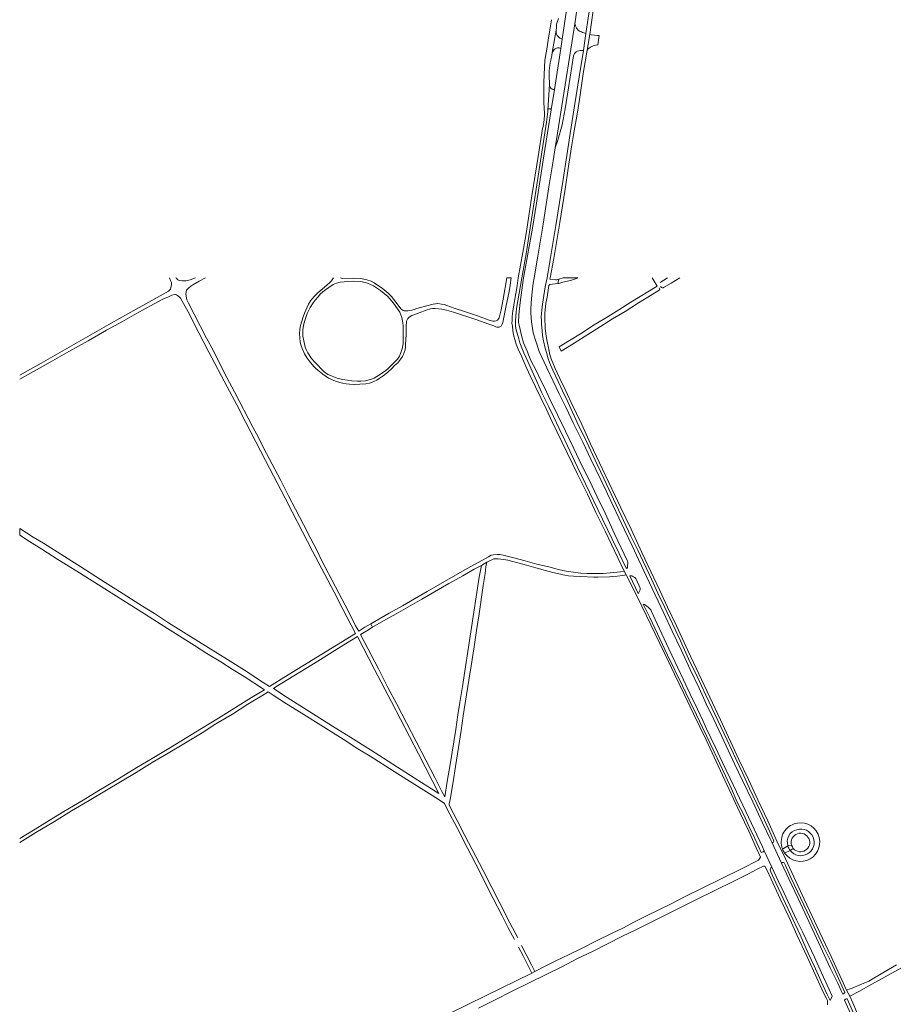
# Model space of a CAD drawing. Extents: x 145000 to 155000, y 457500 to 470000.
# Tile 383 of 548: x 148000 to 148506, y 467580 to 468149. Entities that reach past the tile are written whole.
import ezdxf

# ---------------------------------------------------------------- set-up
doc = ezdxf.new("R2010")
doc.units = 0
doc.header["$LTSCALE"] = 0.2
doc.header["$MEASUREMENT"] = 0
doc.layers.add('kant verharding', color=252, linetype='Continuous', lineweight=0)

msp = doc.modelspace()

# ---------------------------------------------------------------- linework, layer by layer
at = {"layer": 'kant verharding', "linetype": 'Continuous', "lineweight": 0}
for p, q in [((148309.93, 468075.2), (148321.45, 468148.12)), ((148308.27, 468130.33), (148310.49, 468143.23)), ((148310.54, 468143.55), (148310.49, 468143.23)), ((148326.27, 468131.45), (148327.64, 468141.37)), ((148327.64, 468141.37), (148326.48, 468141.69)), ((148328.48, 468131.77), (148329.96, 468140.76)), ((148334.64, 468134.87), (148335.45, 468140.26)), ((148326.27, 468131.45), (148325.26, 468131.45)), ((148333.29, 468134.66), (148332.67, 468134.49)), ((148334.64, 468134.87), (148333.29, 468134.66)), ((148303.45, 468107.68), (148303.47, 468103.15)), ((148305.77, 468096.96), (148306.6, 468111.95)), ((148307.61, 468097.21), (148309.5, 468108.99))]:
    msp.add_line(p, q, dxfattribs=at)
at = {"layer": 'kant verharding', "lineweight": 0}
for p, q in [((148284.48, 468000), (148281.98, 468000)), ((148311.51, 467996.71), (148312.12, 467999.21)), ((148312.12, 467999.21), (148314.58, 468000)), ((148312.12, 467999.21), (148314.58, 468000)), ((148314.58, 468000), (148323.01, 468000)), ((148370.67, 467997.27), (148375, 468000)), ((148000, 467854.9), (148000, 467851.04)), ((148267.24, 467833.49), (148270.34, 467835.34)), ((148349.95, 467830.18), (148351.12, 467828.05)), ((148203.24, 467799.65), (148204.18, 467797.72)), ((148430.97, 467668.36), (148435.41, 467658.94)), ((148435.35, 467673.26), (148441.05, 467661.25)), ((148444.69, 467671.26), (148441.45, 467669.39)), ((148442.78, 467667.07), (148445.98, 467668.59)), ((148444.69, 467671.26), (148446.84, 467671.67)), ((148447.8, 467669.7), (148445.98, 467668.59)), ((148298.2, 467598.59), (148296.38, 467597.61)), ((148478.66, 467587.64), (148480.79, 467588.45)), ((148480.79, 467588.45), (148481.79, 467588.78)), ((148478.66, 467587.64), (148480.44, 467584.14))]:
    msp.add_line(p, q, dxfattribs=at)
at = {"layer": 'kant verharding', "linetype": 'Continuous', "lineweight": 0, "flags": 128}
for points in [[(148330.41, 468245.65), (148329.39, 468238.65), (148327.05, 468222.68), (148325.13, 468209.24), (148322.22, 468191.13), (148319.68, 468174.2), (148318.11, 468164.41), (148316.54, 468154.81), (148314.01, 468138.17)], [(148327.64, 468141.37), (148331.77, 468168.19), (148335.32, 468190.17), (148340.57, 468224.19), (148342.92, 468240.83)], [(148329.96, 468140.76), (148331.74, 468153.4), (148332.73, 468161.56), (148335.21, 468175.13), (148337.74, 468192.41), (148340.72, 468212.8), (148344.72, 468238.59)], [(148321.45, 468148.12), (148324.86, 468172), (148330.3, 468206.2), (148334.97, 468237.4)], [(148307.9, 468149.37), (148306.88, 468143.55), (148305.84, 468137.53), (148304.89, 468131.2), (148304.25, 468127.07)], [(148310.68, 468145.56), (148310.64, 468144.55), (148310.54, 468143.55)], [(148309.5, 468108.99), (148313.26, 468132.76), (148314.01, 468138.17)], [(148314.01, 468138.17), (148313.31, 468138.41), (148312.65, 468138.75)], [(148329.96, 468140.76), (148330.86, 468140.57), (148332.73, 468140.36), (148334.45, 468140.26)], [(148334.45, 468140.26), (148334.6, 468140.25), (148335.45, 468140.26)], [(148307.36, 468125.92), (148307.96, 468128.67), (148308.27, 468130.33)], [(148311.34, 468132.99), (148311.76, 468133.01), (148312.17, 468132.99), (148312.68, 468132.91), (148313.26, 468132.74)], [(148328.48, 468131.77), (148329.11, 468132.41), (148329.79, 468132.99)], [(148309.93, 468075.2), (148311.58, 468079.68), (148313.96, 468088.44), (148315.8, 468097.85), (148317.58, 468109.92), (148320.62, 468128.41), (148320.94, 468129.47)], [(148303.69, 468121.95), (148303.42, 468113.05), (148303.45, 468107.68)], [(148306.6, 468111.95), (148306.62, 468112.35), (148306.43, 468116.41), (148306.41, 468118.05), (148306.49, 468119.68)], [(148309.5, 468108.99), (148309.08, 468108.98), (148308.67, 468109.05), (148308.3, 468109.18), (148307.95, 468109.37), (148307.62, 468109.6), (148307.31, 468109.85)], [(148303.47, 468103.15), (148303.48, 468101.53), (148303.72, 468095.16)], [(148305.77, 468096.96), (148305.84, 468097.33), (148305.96, 468097.69)]]:
    msp.add_lwpolyline(points, dxfattribs=at)
at = {"layer": 'kant verharding', "lineweight": 0, "flags": 128}
for points in [[(148305.27, 468000), (148307.1, 468010.65), (148310.24, 468030.17), (148314.52, 468056.96), (148316.73, 468070.81), (148318.72, 468083.48), (148321.05, 468099.61), (148323.77, 468116.25), (148326.27, 468131.45)], [(148307.09, 468000), (148309.23, 468011.16), (148312.67, 468032.03), (148315.8, 468051.32), (148317.5, 468063.23), (148319.48, 468075.84), (148320.96, 468085.08), (148322.41, 468093.6), (148323.96, 468103.13), (148326.41, 468119.48), (148328.48, 468131.77)], [(148290.6, 468000), (148293.21, 468013.88), (148295.85, 468031.45), (148299.32, 468053.85), (148301.85, 468070.17), (148305, 468090.01), (148305.76, 468096.32), (148305.75, 468096.64), (148305.77, 468096.96)], [(148291.67, 468000), (148296.91, 468028.67), (148299.12, 468043.13), (148304.04, 468074.17), (148307.61, 468097.21)], [(148288.59, 468000), (148291.21, 468014.65), (148293.37, 468026.72), (148296.36, 468047.48), (148300.11, 468070.17), (148302.62, 468086.36)], [(148297.8, 468000), (148299.98, 468012.48), (148302.92, 468031.04), (148306.28, 468052.73), (148308.78, 468067.61), (148309.93, 468075.2)], [(148000, 467943.67), (148012.41, 467950.51), (148023.29, 467956.66), (148052.92, 467973.69), (148067.44, 467981.76), (148074.78, 467985.9), (148086.13, 467992.2), (148087.22, 467993.43), (148087.74, 467995.06), (148087.96, 467996.14), (148087.83, 467997.31), (148087.37, 467998.51), (148086.73, 468000)], [(148090.41, 468000), (148090.67, 467999.68), (148091.3, 467999.03), (148091.57, 467998.81), (148092.4, 467998.46), (148094.23, 467998.17), (148096.18, 467998.26), (148098.61, 467998.82), (148101.73, 468000)], [(148090.41, 468000), (148090.67, 467999.68), (148091.3, 467999.03), (148091.57, 467998.81), (148092.4, 467998.46), (148094.23, 467998.17), (148096.18, 467998.26), (148098.61, 467998.82), (148101.73, 468000)], [(148203.24, 467799.65), (148199.87, 467797.7), (148196.21, 467795.38), (148194.43, 467798.65), (148190.31, 467806.76), (148182.79, 467821.12), (148174.54, 467837), (148172.34, 467841.57), (148168.06, 467849.61), (148164.22, 467857.28), (148159.58, 467866.04), (148155.61, 467873.86), (148151.08, 467882.62), (148144.35, 467895.36), (148141.31, 467901.27), (148138.15, 467907.59), (148134.99, 467913.51), (148124.43, 467934.03), (148119.95, 467942.35), (148115.88, 467950.16), (148112.18, 467957.66), (148108.14, 467965), (148100.95, 467978.9), (148097.76, 467985.37), (148096.75, 467987.15), (148096.31, 467989.42), (148096.25, 467990.62), (148096.64, 467992.85), (148096.76, 467993.03), (148097.68, 467993.98), (148099.1, 467995.17), (148100.3, 467996), (148103.87, 467998.05), (148107.52, 468000)], [(148181.64, 468000), (148180.43, 467998.14), (148179.51, 467997.25), (148177.69, 467995.74), (148172.58, 467991.26), (148170.64, 467989.4), (148169.3, 467987.89), (148168.41, 467986.6), (148167.24, 467984.74), (148164.77, 467979.5), (148164.1, 467977.44), (148162.58, 467972.4), (148162.24, 467970.2), (148161.93, 467967.57), (148162.31, 467962.89), (148162.67, 467961.11), (148163.43, 467959.04), (148164.85, 467955.94), (148166.31, 467953.54), (148167.47, 467951.97), (148170.22, 467948.63), (148171.53, 467947.31), (148175.53, 467944.13), (148178.79, 467941.97), (148181, 467940.85), (148183.11, 467939.99), (148186.79, 467939.05), (148189.05, 467938.64), (148190.92, 467938.45), (148193.7, 467938.31), (148196.93, 467938.36), (148200.41, 467938.58), (148202.46, 467938.96), (148205.06, 467939.93), (148206.75, 467940.76), (148208.17, 467941.65), (148210.47, 467943.31), (148212.81, 467945.23), (148215.35, 467947.52), (148216.99, 467949.21), (148218.84, 467950.82), (148220.55, 467953.05), (148221.49, 467954.46), (148221.96, 467955.27), (148222.58, 467956.8), (148223.05, 467958.25), (148223.32, 467959.96), (148223.41, 467960.98), (148223.65, 467967.32), (148223.75, 467971.65)], [(148185.63, 468000), (148186.25, 467999.69), (148187.08, 467999.5), (148193.21, 467999.76), (148197.19, 467999.55), (148200.1, 467999.07), (148201.02, 467998.8), (148203.38, 467997.98), (148205.24, 467997.09), (148207.75, 467995.35), (148209.89, 467994.01), (148213.28, 467991.07), (148215.17, 467989.08), (148216.48, 467987.41), (148219.58, 467983.32), (148220.59, 467982.12), (148221.17, 467981.63), (148221.97, 467981.13), (148222.62, 467980.96), (148224.7, 467980.89), (148226.9, 467981.26), (148228.35, 467981.69)], [(148228.35, 467981.69), (148229.92, 467982.17), (148234.82, 467983.48), (148239.37, 467984.78), (148240.62, 467984.96), (148242.05, 467985.04), (148244.17, 467984.73), (148245.7, 467984.44), (148247.21, 467983.87), (148251.52, 467982.46), (148257.96, 467980.2), (148265.09, 467977.9), (148271.83, 467975.41), (148273.86, 467974.87), (148274.84, 467974.83), (148275.86, 467975.01), (148276.64, 467975.49), (148277.28, 467976.42), (148277.97, 467978.3), (148278.66, 467981.41), (148279.85, 467987.7), (148281.98, 468000)], [(148229.67, 467979.14), (148231.32, 467979.8), (148235.19, 467981.25), (148237.81, 467982.09), (148239.03, 467982.25), (148240.49, 467982.28), (148244.44, 467981.82), (148247.05, 467981.34), (148251.06, 467980.13), (148264.7, 467975.65), (148271.62, 467973.16), (148274.53, 467972.27), (148275.61, 467971.67), (148276.24, 467971.4), (148276.74, 467971.35), (148277.52, 467971.46), (148277.91, 467971.61), (148278.41, 467971.89), (148278.96, 467972.54), (148279.65, 467973.92), (148279.85, 467975.08), (148281.4, 467983.05), (148283.3, 467992), (148283.81, 467995.66), (148284.48, 468000)], [(148349.95, 467830.18), (148338.81, 467853.4), (148333.52, 467864.22), (148328.6, 467874.78), (148322.9, 467886.4), (148308.29, 467916.59), (148304.72, 467924.16), (148295.45, 467943.19), (148292.66, 467949.56), (148290.58, 467954.18), (148288.5, 467958.65), (148287.43, 467961.67), (148286.54, 467964.35), (148285.88, 467967), (148285.38, 467969.55), (148285.2, 467972.03), (148284.96, 467973.7), (148285.05, 467975.35), (148284.99, 467977.36), (148285.18, 467979.29), (148285.42, 467980.87), (148287.89, 467995.3), (148288.59, 468000)], [(148291.67, 468000), (148289.62, 467985.65), (148289.37, 467982.31), (148288.94, 467978.53), (148288.81, 467974.05), (148289.02, 467972.6), (148290.64, 467965.79), (148291.63, 467962.32), (148293.84, 467957.12), (148294.48, 467955.38), (148296.15, 467951.83), (148298.7, 467946.68), (148301.62, 467940.54), (148303.74, 467936.42), (148307.11, 467929.33), (148315.95, 467911.2), (148320.69, 467901.18), (148325.45, 467891.42), (148329.78, 467882.73), (148334.17, 467873.28), (148338.8, 467863.69), (148344.32, 467851.88), (148351.9, 467835.9), (148351.98, 467835.6), (148351.85, 467832.29), (148351.47, 467831.81), (148351.07, 467831.86), (148346.97, 467840.35), (148343.02, 467848.74), (148334.68, 467865.98), (148329.89, 467875.99), (148322.86, 467890.43), (148315.48, 467906.03), (148312.19, 467912.68), (148308.92, 467919.65), (148306.19, 467925.29), (148302.13, 467933.81), (148299.3, 467939.95), (148293.08, 467953.66), (148291.84, 467956.51), (148289.58, 467962.43), (148288.87, 467964.66), (148287.41, 467969.91), (148287.07, 467971.86), (148286.99, 467973.51), (148287.01, 467975.04), (148287.14, 467977.84), (148287.33, 467979.83), (148287.64, 467982.21), (148290.6, 468000)], [(148435.35, 467673.26), (148434.36, 467675.26), (148429.98, 467684.53), (148424.35, 467696.62), (148418.45, 467709.13), (148413.79, 467718.74), (148406.34, 467734.53), (148401.76, 467744.37), (148397.4, 467753.46), (148393.27, 467762.5), (148388.12, 467773.37), (148382.88, 467784.68), (148377.68, 467795.52), (148372.87, 467805.86), (148367.88, 467816.45), (148362.81, 467827.02), (148358.4, 467836.48), (148354.6, 467844.85), (148350.02, 467854.09), (148340.26, 467874.92), (148339.53, 467876.69), (148330.64, 467895), (148325.98, 467904.79), (148320.58, 467915.65), (148316.22, 467925.04), (148312.35, 467932.81), (148308.88, 467940.18), (148305.13, 467947.82), (148300.72, 467957.31), (148298.86, 467962.71), (148297.23, 467968.11), (148296.34, 467974.54), (148295.84, 467979.49), (148295.88, 467981.62), (148296.03, 467985.58), (148296.45, 467989.94), (148297.29, 467996.83), (148297.8, 468000)], [(148305.27, 468000), (148304.21, 467994.74), (148302.62, 467984.74), (148302.26, 467981.26), (148301.93, 467977.4), (148301.97, 467975.32), (148302.06, 467973.34), (148302.33, 467969.36), (148302.7, 467966.64), (148303.26, 467963.53), (148304.19, 467959.23), (148305.06, 467956.26), (148305.7, 467953.76), (148306.71, 467951.01), (148308.69, 467946.54), (148311.71, 467940.02), (148314.14, 467934.55), (148317.23, 467928.13), (148323.72, 467914.07), (148326.86, 467907.77), (148334.26, 467891.89), (148338.11, 467883.92), (148353.82, 467850.53), (148357.77, 467842.31), (148365.77, 467825.48), (148369.45, 467817.56), (148373.27, 467809.47), (148382.47, 467789.79), (148387.19, 467779.4), (148392.2, 467769.18), (148397.14, 467758.44), (148409.48, 467732.42), (148414.48, 467721.55), (148418.35, 467713.49), (148422.48, 467704.47), (148426.71, 467695.58), (148431.1, 467686.09), (148434.29, 467679.39), (148436.32, 467674.6), (148436.55, 467673.9), (148436.05, 467673.22), (148435.35, 467673.26)], [(148312.12, 467999.21), (148310.92, 467998.85), (148310.17, 467998.9), (148306.81, 467999.26), (148307.09, 468000)], [(148312.12, 467999.21), (148310.92, 467998.85), (148310.17, 467998.9), (148306.81, 467999.26), (148307.09, 468000)], [(148311.51, 467996.71), (148312.11, 467996.73), (148314.38, 467997.37), (148318.78, 467998.52), (148322.33, 467999.64), (148323.01, 468000)], [(148366.16, 468000), (148368.9, 467995.23), (148353.84, 467985.89), (148346.78, 467981.47), (148340.55, 467977.5), (148332.54, 467972.78), (148324.61, 467967.65), (148318.27, 467963.64), (148312.21, 467960.03), (148313.43, 467957.47), (148319.44, 467961.19), (148334, 467970.36), (148343.11, 467976.16), (148350.46, 467980.51), (148358.27, 467985.53), (148366.15, 467990.26), (148370.09, 467992.76), (148370.44, 467993.09), (148370.36, 467993.69), (148370.09, 467994.11)], [(148370.96, 467994.99), (148371.51, 467994.34), (148372.04, 467994.1), (148372.44, 467994.25), (148372.71, 467994.28), (148377.03, 467996.85), (148382.03, 468000)], [(148172.77, 467989.06), (148174.19, 467990.69), (148176.41, 467992.58), (148178.85, 467994.4), (148181.52, 467996.06), (148183.37, 467996.9), (148185.44, 467997.41), (148187.89, 467997.7), (148189.52, 467997.93), (148193.39, 467998.1), (148197.33, 467997.92), (148199.93, 467997.36), (148201.33, 467996.95), (148203.04, 467996.2), (148204.8, 467995.26), (148208.77, 467992.58), (148213.02, 467989.09), (148216.37, 467985.36), (148220.02, 467980.02), (148221.17, 467977.04), (148221.74, 467973.84), (148221.92, 467972.07), (148222, 467970.69), (148221.94, 467963.43), (148221.88, 467961.78), (148221.66, 467959.75), (148221.44, 467958.84), (148220.46, 467956.18), (148219.82, 467954.7), (148218.7, 467952.94), (148215.79, 467949.92), (148213.07, 467947.36), (148211.88, 467946.32), (148208.34, 467943.88), (148205.1, 467941.93), (148203.67, 467941.3), (148200.15, 467940.28), (148197.55, 467940.14), (148195.52, 467940.1), (148192.21, 467940.31), (148189.79, 467940.67), (148186.83, 467941.18), (148183.8, 467941.97), (148179.86, 467943.35), (148178.4, 467944.02), (148176.32, 467945.53), (148170.55, 467951.26), (148168.99, 467953.23), (148166.82, 467956.5), (148165.76, 467958.45)], [(148478.66, 467587.64), (148469.69, 467607.22), (148464.6, 467617.84), (148460.14, 467627.55), (148454.16, 467640.41), (148443.19, 467663.74), (148438.48, 467673.58), (148433.03, 467685.62), (148427.25, 467697.81), (148421.88, 467709.57), (148416.35, 467721.29), (148405.66, 467744.17), (148399.38, 467757.25), (148393.17, 467770.77), (148386.73, 467784.33), (148380.14, 467798.61), (148374.88, 467809.4), (148370.62, 467818.99), (148360.08, 467841), (148353.87, 467854.46), (148347.94, 467866.82), (148330.44, 467903.96), (148325.32, 467915.1), (148319.21, 467927.84), (148314.93, 467937.08), (148313.94, 467938.88), (148310.04, 467947.4), (148307.68, 467953.02), (148307.07, 467954.82), (148306.61, 467956.54), (148304.96, 467965.05), (148304.54, 467967.47), (148304.2, 467970.75), (148303.91, 467976.96), (148303.95, 467979.29), (148304.57, 467985.35), (148305.27, 467988.76), (148306.38, 467995.53), (148306.81, 467996.05), (148311.51, 467996.71)], [(148000, 467854.9), (148007.76, 467849.96), (148013.83, 467846.39), (148028.03, 467837.25), (148035.31, 467832.75), (148049.55, 467823.66), (148055.66, 467819.84), (148071.11, 467809.96), (148078.11, 467805.74), (148086.23, 467800.35), (148101.9, 467790.44), (148121.87, 467778.08), (148130.04, 467772.82), (148141.01, 467765.86), (148144.63, 467763.45), (148146.2, 467764.49), (148152.81, 467768.6), (148194.29, 467794.19), (148187, 467808.15), (148181.99, 467817.96), (148169.54, 467841.81), (148163.79, 467852.99), (148157.79, 467864.51), (148153.67, 467872.52), (148142.28, 467894.27), (148130.87, 467916.19), (148125.63, 467926.41), (148120.09, 467936.79), (148109.56, 467956.94), (148103.66, 467968.1), (148097.46, 467980.26), (148093.11, 467988.23), (148092.1, 467989.12), (148090.85, 467990.09), (148090.17, 467990.34), (148089.74, 467990.34), (148088.02, 467989.93), (148086.07, 467988.94), (148082.9, 467987.55), (148080.33, 467986.28), (148068.93, 467980.14), (148059.5, 467974.75), (148050.22, 467969.62), (148039.54, 467963.43), (148028.54, 467957.34), (148017.69, 467951.12), (148000, 467941.26)], [(148165.76, 467958.45), (148165.3, 467959.77), (148164.48, 467963.45), (148163.96, 467966.27), (148163.86, 467967.53), (148163.97, 467969.96), (148164.28, 467972.64), (148164.97, 467975.22), (148166.47, 467979.26), (148168.15, 467982.72), (148169.86, 467985.51), (148170.98, 467987.02), (148172.77, 467989.06)], [(148223.75, 467971.65), (148223.91, 467974.91), (148224.65, 467976.34), (148225.3, 467976.99), (148225.97, 467977.6), (148226.94, 467978.15), (148229.67, 467979.14)], [(148000, 467675.57), (148008.9, 467680.85), (148014.46, 467684.36), (148025.46, 467691.06), (148036.76, 467697.65), (148045.74, 467703.21), (148056.29, 467709.47), (148067.89, 467716.6), (148077.67, 467722.33), (148087.27, 467728.12), (148105.27, 467739.21), (148115.03, 467745.12), (148134.15, 467757.11), (148141.69, 467761.61), (148129.96, 467769.21), (148123.6, 467773.13), (148116.44, 467777.65), (148108.33, 467782.64), (148101.27, 467787.21), (148081.8, 467799.3), (148072.26, 467805.46), (148063.29, 467811.17), (148033.07, 467830.24), (148022, 467837.01), (148012.85, 467843.02), (148005.69, 467847.34), (148000, 467851.04)], [(148349.95, 467830.18), (148347.78, 467829.86), (148341.8, 467829.23), (148337.8, 467828.91), (148332.77, 467828.76), (148328.49, 467828.91), (148324.88, 467828.97), (148323.21, 467829.16), (148316.34, 467830.27), (148311.66, 467831.2), (148307.02, 467832.5), (148299.27, 467834.34), (148292.51, 467836.21), (148285.99, 467837.95), (148279.77, 467839.49), (148278.04, 467839.83), (148276.52, 467839.83), (148274.29, 467839.61), (148272.84, 467839.38), (148271.29, 467838.59), (148259.37, 467831.9), (148250.96, 467827.02), (148235.89, 467818.42), (148228.54, 467814.13), (148221.62, 467810.21), (148213.89, 467805.94), (148203.24, 467799.65)], [(148204.18, 467797.72), (148201.03, 467795.73), (148197.32, 467793.56), (148207.67, 467773.66), (148213.16, 467762.87), (148218.27, 467753.21), (148235.13, 467720.72), (148240.29, 467710.86), (148244.34, 467702.74), (148246.09, 467699.57), (148247.49, 467708.42), (148249.13, 467718.29), (148252.39, 467738.59), (148253.67, 467747.11), (148254.86, 467754.15), (148256.33, 467763.45), (148266.05, 467826.72), (148267.24, 467833.49)], [(148204.18, 467797.72), (148210.59, 467801.46), (148218, 467805.59), (148232.79, 467813.95), (148248.38, 467823), (148256.57, 467827.55), (148263.15, 467831.29), (148267.24, 467833.49)], [(148288.33, 467617.99), (148283.7, 467626.71), (148277.7, 467638.49), (148273.24, 467647.11), (148268.26, 467656.95), (148257.73, 467677.22), (148253.3, 467685.94), (148248.59, 467694.75), (148248.64, 467695.48), (148249.17, 467697.98), (148250.84, 467708.28), (148252.17, 467717.16), (148254.01, 467728.11), (148255.55, 467738.01), (148256.78, 467746.53), (148259.89, 467767.15), (148261.27, 467775.44), (148263.01, 467786.42), (148264.4, 467795.94), (148265.95, 467805.49), (148268.34, 467821.85), (148269.42, 467828.77), (148269.9, 467832.73), (148270.34, 467835.34)], [(148270.34, 467835.34), (148271.88, 467836.17), (148273.65, 467837.03), (148274.43, 467837.26), (148275.48, 467837.37), (148276.96, 467837.35), (148278.56, 467837.18), (148280.21, 467836.94), (148282.49, 467836.48), (148293.3, 467833.68), (148298.81, 467832.21), (148308.64, 467829.48), (148313.02, 467828.48), (148314.38, 467828.03), (148315.6, 467827.89), (148317.63, 467827.58), (148320.59, 467827.32), (148324.74, 467827.04), (148332.38, 467826.7), (148334.58, 467826.72), (148341.31, 467826.95), (148343.21, 467827.06), (148345.84, 467827.38), (148349.12, 467827.69), (148351.12, 467828.05)], [(148351.12, 467828.05), (148357.55, 467815.07), (148375.48, 467777.86), (148379.05, 467770.66), (148384.5, 467759.33), (148389.95, 467747.66), (148397.34, 467732.53), (148400.74, 467725.09), (148404.29, 467717.62), (148416.98, 467690.19), (148422, 467679.65), (148426.36, 467669.99), (148428.84, 467664.64), (148427.73, 467662.93), (148417.74, 467658), (148395.13, 467646.71), (148385.57, 467642.03), (148377.09, 467637.65), (148369.88, 467634.18), (148362.34, 467630.48), (148355.42, 467626.99), (148349.46, 467623.85), (148342.47, 467620.41), (148334.34, 467616.51), (148325.63, 467612.09), (148318.01, 467608.31), (148310, 467604.49), (148304.54, 467601.71), (148298.2, 467598.59)], [(148356.61, 467825.91), (148356.01, 467826.53), (148355.38, 467826.95), (148354.73, 467827.3), (148354.33, 467827.45), (148353.8, 467827.49), (148353.2, 467827.41), (148357.99, 467817.28), (148358.21, 467817.53), (148358.76, 467818.53), (148359.13, 467819.48), (148359.12, 467820.28), (148358.51, 467821.78), (148356.61, 467825.91)], [(148430.97, 467668.36), (148430.38, 467667.85), (148429.73, 467667.58), (148429.25, 467667.3), (148427.78, 467670.37), (148425.48, 467675.44), (148422.34, 467681.88), (148419.14, 467689.2), (148415.39, 467696.57), (148412.05, 467704.19), (148408.52, 467711.76), (148405.2, 467718.72), (148402.04, 467725.62), (148395.25, 467739.63), (148391.75, 467746.97), (148387.5, 467755.69), (148383.67, 467763.88), (148375.06, 467781.61), (148364.73, 467803.34), (148360.88, 467811.06), (148361.6, 467810.91), (148363.77, 467809.39), (148364.49, 467808.67), (148365.23, 467807.85), (148365.71, 467806.9), (148368.98, 467799.81), (148375.79, 467785.32), (148384.3, 467767.34), (148388.08, 467759.02), (148392.33, 467750.3), (148395.38, 467743.84), (148397.58, 467738.86), (148400.11, 467733.72), (148402.7, 467728.08), (148406.7, 467719.81), (148411.19, 467710.12), (148420.26, 467691.19), (148425.09, 467680.92), (148429.88, 467670.56), (148430.97, 467668.36)], [(148226.27, 467712.01), (148242.63, 467701.58), (148230.86, 467724.45), (148215.26, 467754.48), (148205.39, 467773.26), (148195.51, 467792.37), (148187.53, 467787.47), (148172.62, 467778.2), (148148.18, 467763.18), (148146.89, 467762.34), (148154.91, 467757.16), (148181.14, 467740.48), (148191.7, 467734.01), (148203.01, 467726.72), (148226.27, 467712.01)], [(148000, 467673.23), (148009.39, 467679.03), (148020.06, 467685.32), (148030.04, 467691.41), (148040.29, 467697.4), (148059.32, 467708.84), (148067.35, 467713.77), (148076.76, 467719.45), (148085.96, 467724.88), (148094.94, 467730.26), (148105.59, 467736.73), (148113.59, 467741.8), (148123.1, 467747.51), (148132.12, 467753.22), (148140.18, 467758.02), (148143.75, 467760.39), (148146.81, 467758.43), (148154.47, 467753.39), (148162.84, 467748.2), (148187.28, 467732.91), (148195.74, 467727.34), (148202.78, 467723.08), (148218.85, 467712.87), (148242.21, 467698.15), (148245.88, 467695.76), (148247.4, 467692.49), (148253.35, 467681.31), (148258.99, 467670.19), (148263.95, 467660.71), (148274.05, 467640.78), (148279.32, 467630.79), (148282.79, 467623.87), (148286.35, 467617.06)], [(148446.84, 467671.67), (148447.26, 467670.66), (148447.8, 467669.7)], [(148467.62, 467579.24), (148467.62, 467580.74), (148467.51, 467581.72), (148467.41, 467582.09), (148466.78, 467583.19), (148464.93, 467586.94), (148461.4, 467594.61), (148455.8, 467607.02), (148449.85, 467619.63), (148445.11, 467630.1), (148440.24, 467640.47), (148434.97, 467651.93), (148432.54, 467657.33), (148431.3, 467659.55), (148431, 467659.4), (148430.55, 467659.39), (148427.3, 467657.85), (148421.42, 467654.76)], [(148435.41, 467658.94), (148434.86, 467658.51), (148434.51, 467658.04), (148434.47, 467657.06), (148434.77, 467656.21), (148437.66, 467649.74), (148451.67, 467619.69), (148456.36, 467609.18), (148459.81, 467601.86), (148463.92, 467592.72), (148467.39, 467585.22), (148469.16, 467581.75), (148470.32, 467584.24), (148468.57, 467588.18), (148464.09, 467597.65), (148459.98, 467606.77), (148453.32, 467621.05), (148449.72, 467628.45), (148442.27, 467644.31), (148439.06, 467650.95), (148435.41, 467658.94)], [(148441.05, 467661.25), (148445.18, 467652.16), (148450.33, 467641.17), (148454.53, 467632.5), (148469.2, 467600.61), (148473.56, 467591.67), (148475.64, 467587), (148476.42, 467585.4), (148477.05, 467585.73), (148477.52, 467586.15), (148477.67, 467586.43), (148469.48, 467604.21), (148465.25, 467612.85), (148455.85, 467633.11), (148446.45, 467652.87), (148443.18, 467659.91), (148442.45, 467661.41), (148442.17, 467661.63), (148441.47, 467661.6), (148441.05, 467661.25)], [(148421.42, 467654.76), (148413.45, 467650.86), (148402.45, 467645.37), (148391.69, 467640.1), (148373.65, 467631.2), (148356.63, 467622.67), (148348.94, 467618.87), (148331.59, 467610.14), (148322.91, 467606.04), (148313.77, 467601.3), (148295.28, 467592.09), (148284.72, 467586.95), (148275.67, 467582.25), (148265.63, 467577.36)], [(148296.38, 467597.61), (148291.36, 467607.49), (148288.63, 467612.64)], [(148290.45, 467613.6), (148293.16, 467608.43), (148296.2, 467602.31), (148298.2, 467598.59)], [(148480.44, 467584.14), (148485.73, 467586.98), (148493.19, 467591.2), (148510.5, 467600.55)], [(148481.79, 467588.78), (148486.23, 467590.76), (148491.45, 467592.99), (148499.56, 467597.82), (148507.56, 467602.44)], [(148249.26, 467574.39), (148269.72, 467584.39), (148296.38, 467597.61)], [(148477.45, 467581.82), (148477.57, 467582.12), (148477.92, 467582.58), (148478.57, 467582.73), (148478.99, 467582.73), (148481.2, 467577.51), (148485.05, 467568.59), (148488.71, 467559.85), (148493.35, 467548.98), (148496.8, 467541.11), (148497.71, 467538.69), (148497.59, 467538.29), (148496.69, 467538.11), (148496.24, 467538.13), (148493.81, 467543.85), (148491.48, 467548.82), (148490.2, 467552.12), (148480.11, 467575.93), (148477.45, 467581.82)], [(148509.14, 467518.06), (148504.76, 467527.98), (148502.3, 467533.98), (148502.14, 467534.46), (148502.09, 467535.16), (148502.14, 467535.66), (148502.86, 467536.44), (148503.58, 467536.72), (148502.47, 467539.16), (148502.12, 467538.86), (148501.45, 467538.68), (148501.07, 467538.66), (148500.32, 467538.88), (148499.61, 467539.35), (148498.12, 467543.02), (148492.79, 467555.34), (148482.23, 467580.4), (148480.44, 467584.14)]]:
    msp.add_lwpolyline(points, dxfattribs=at)
at = {"layer": 'kant verharding', "linetype": 'Continuous', "lineweight": 0}
for centre, radius, start, end in [((148322.84, 468144.73), 12.19, 154.1605, 176.0881), ((148327.22, 468147.57), 5.8, 174.5606, 206.4355), ((148315.49, 468142.53), 5.04, 171.9821, 189.2304), ((148314.88, 468142.67), 4.48, 192.2957, 212.7779), ((148326.74, 468147.39), 5.28, 206.9851, 236.7381), ((148331.11, 468154.59), 13.71, 237.9904, 250.2769), ((148315.18, 468142.87), 4.83, 212.7621, 238.3724), ((148310.68, 468129.91), 2.44, 135.9988, 170.1572), ((148311.94, 468129.13), 3.91, 98.8158, 140.5719), ((148324.41, 468127.45), 4.01, 124.8027, 149.853), ((148324.86, 468125.86), 5.61, 85.9029, 119.232), ((148335.45, 468125.64), 9.28, 107.4365, 127.5875), ((148348.22, 468119.67), 44.59, 170.447, 177.0691), ((148362.21, 468115.09), 55.91, 168.833, 175.2927), ((148310.06, 468111.95), 3.47, 180.1187, 217.3894), ((148306.58, 468095.69), 2.09, 72.7578, 107.2422), ((148307.15, 468097.23), 0.465, 357.7852, 83.2205), ((148262.02, 468096.55), 41.86, 345.9107, 352.9188), ((148281.74, 468094.2), 22, 352.6499, 2.4897)]:
    msp.add_arc(centre, radius, start, end, dxfattribs=at)
at = {"layer": 'kant verharding', "lineweight": 0, "extrusion": (0, 0, -1)}
for centre, radius, start, end in [((-148451.98, 467673.4), 11.16, 70.2043, 325.45), ((-148451.84, 467673.45), 11.07, 338.7566, 70.8028), ((-148451.36, 467673.63), 7.08, 340.4194, 77.8478), ((-148452.15, 467673.2), 7.7, 72.7879, 323.2179), ((-148451.89, 467673.24), 5.29, 342.8185, 71.3935), ((-148451.93, 467673.15), 5.38, 71.3097, 320.0851), ((-148451.81, 467673.43), 11.04, 324.8479, 338.7909), ((-148450.6, 467672.47), 6.04, 319.9859, 348.4382)]:
    msp.add_arc(centre, radius, start, end, dxfattribs=at)

doc.saveas('drawing.dxf')
